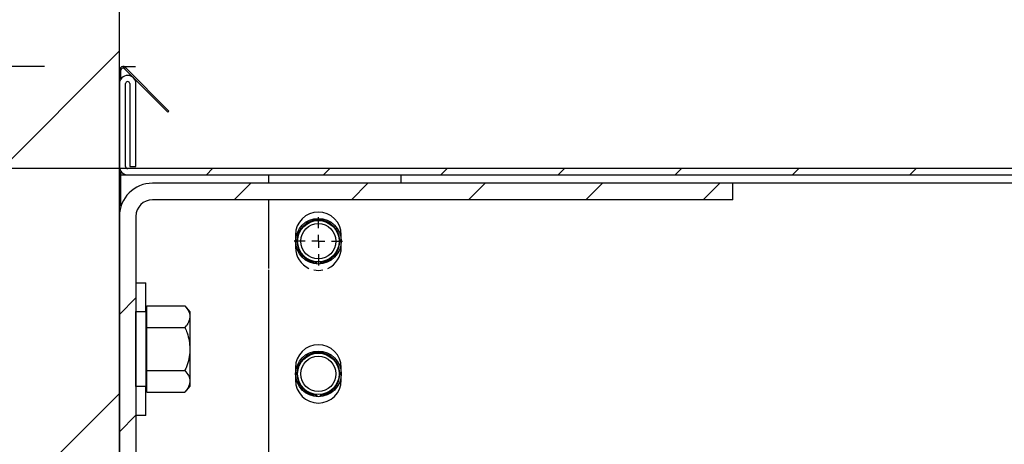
# Model space of a CAD drawing. Header units: inches. Extents: x 170 to 284, y 215 to 248.
# Tile 340 of 656: x 185.913 to 186.421, y 244.606 to 244.825. Entities that reach past the tile are written whole.
import ezdxf

# ---------------------------------------------------------------- set-up
doc = ezdxf.new("R2010")
doc.units = ezdxf.units.IN
doc.header["$LTSCALE"] = 0.25
doc.header["$MEASUREMENT"] = 0
for name, color, linetype in [('ANNOTATIONS', 1, 'Continuous'), ('FORMAT', 7, 'Continuous'), ('LH BENCH MOUNT', 7, 'Continuous')]:
    doc.layers.add(name, color=color, linetype=linetype)
doc.styles.add('ARIAL', font='arial.ttf', dxfattribs={"height": 0.09375})
doc.dimstyles.new('STANDARD$0', dxfattribs={"dimtxt": 0.09375, "dimasz": 0.09375, "dimexe": 0.03125, "dimexo": 0.046875, "dimgap": 0.09, "dimtad": 0, "dimtih": 1, "dimtoh": 1, "dimdec": 4, "dimzin": 0, "dimdsep": 46, "dimtxsty": 'ARIAL', "dimcen": 0.09, "dimadec": 0, "dimazin": 0, "dimtfac": 1, "dimtdec": 4, "dimtofl": 0, "dimtmove": 0, "dimatfit": 1, "dimfxl": 1, "dimtolj": 1, "dimtzin": 0, "dimarcsym": 0})

# ---------------------------------------------------------------- blocks, each defined once
blk = doc.blocks.new('*D16')
at = {"layer": 'ANNOTATIONS', "color": 0, "lineweight": -2, "transparency": 16777216}
for p, q in [((185.2961756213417, 244.8942434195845), (185.2961756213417, 244.9879934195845)), ((185.9259028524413, 244.8004934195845), (185.2649256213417, 244.8004934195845)), ((186.4571933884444, 244.747824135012), (185.2649256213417, 244.747824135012)), ((185.2961756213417, 244.654074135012), (185.2961756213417, 244.560324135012)), ((185.2961756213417, 244.560324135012), (185.2024256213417, 244.560324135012))]:
    blk.add_line(p, q, dxfattribs=at)
at = {"layer": 'ANNOTATIONS', "color": 0, "transparency": 16777216}
for points in [[(185.2805506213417, 244.8942434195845), (185.3118006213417, 244.8942434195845), (185.2961756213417, 244.8004934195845)], [(185.2805506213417, 244.654074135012), (185.3118006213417, 244.654074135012), (185.2961756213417, 244.747824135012)]]:
    blk.add_solid(points, dxfattribs=at)
at = {"layer": 'defpoints', "color": 0, "transparency": 16777216}
for p in [(185.9727778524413, 244.8004934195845), (185.2961756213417, 244.747824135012), (186.5040683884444, 244.747824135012)]:
    blk.add_point(p, dxfattribs=at)
at = {"layer": 'ANNOTATIONS', "color": 0, "transparency": 16777216, "insert": (184.948522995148, 244.5603241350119), "char_height": 0.09375, "attachment_point": 5, "style": 'ARIAL'}
blk.add_mtext('\\A1;2 5/8"', dxfattribs=at)
blk = doc.blocks.new('SW_CENTERMARKSYMBOL_0')
at = {"layer": 'FORMAT', "color": 0}
for p, q in [((0, 0.01968503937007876), (0, 0.03640251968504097)), ((-0.01968503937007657, 0), (-0.0364025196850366, 0)), ((0, 0), (-0.009842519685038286, 0)), ((0, 0), (0, 0.009842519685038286)), ((0, 0), (0, -0.009842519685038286)), ((0, 0), (0.009842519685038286, 0)), ((0.01968503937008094, 0), (0.03640251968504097, 0)), ((0, -0.01968503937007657), (0, -0.03640251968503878))]:
    blk.add_line(p, q, dxfattribs=at)
blk = doc.blocks.new('*D18')
at = {"layer": 'ANNOTATIONS', "color": 0, "lineweight": -2, "transparency": 16777216}
for p, q in [((185.9644948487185, 245.1675370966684), (185.9644948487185, 245.9014140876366)), ((187.3643717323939, 244.0675010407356), (187.3643717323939, 245.9014140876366)), ((186.0582448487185, 245.8701640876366), (186.3541591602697, 245.8701640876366)), ((187.2706217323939, 245.8701640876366), (186.9747074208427, 245.8701640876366))]:
    blk.add_line(p, q, dxfattribs=at)
at = {"layer": 'ANNOTATIONS', "color": 0, "transparency": 16777216}
for points in [[(186.0582448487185, 245.8857890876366), (186.0582448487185, 245.8545390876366), (185.9644948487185, 245.8701640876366)], [(187.2706217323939, 245.8857890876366), (187.2706217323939, 245.8545390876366), (187.3643717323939, 245.8701640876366)]]:
    blk.add_solid(points, dxfattribs=at)
at = {"layer": 'defpoints', "color": 0, "transparency": 16777216}
for p in [(187.3643717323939, 245.8701640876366), (185.9644948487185, 245.1206620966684), (187.3643717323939, 244.0206260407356)]:
    blk.add_point(p, dxfattribs=at)
at = {"layer": 'ANNOTATIONS', "color": 0, "transparency": 16777216, "insert": (186.6644332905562, 245.8701640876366), "char_height": 0.09375, "attachment_point": 5, "style": 'ARIAL'}
blk.add_mtext('\\A1;DIM "A"', dxfattribs=at)
blk = doc.blocks.new('*D19')
at = {"layer": 'ANNOTATIONS', "color": 0, "lineweight": -2, "transparency": 16777216}
for p, q in [((185.9644948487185, 245.1675370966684), (185.9644948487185, 245.6009616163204)), ((186.8633224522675, 244.7914667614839), (186.8633224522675, 245.6009616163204)), ((185.8707448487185, 245.5697116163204), (185.7769948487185, 245.5697116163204)), ((186.9570724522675, 245.5697116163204), (187.0508224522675, 245.5697116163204))]:
    blk.add_line(p, q, dxfattribs=at)
at = {"layer": 'ANNOTATIONS', "color": 0, "transparency": 16777216}
for points in [[(185.8707448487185, 245.5853366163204), (185.8707448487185, 245.5540866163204), (185.9644948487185, 245.5697116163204)], [(186.9570724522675, 245.5853366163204), (186.9570724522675, 245.5540866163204), (186.8633224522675, 245.5697116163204)]]:
    blk.add_solid(points, dxfattribs=at)
at = {"layer": 'defpoints', "color": 0, "transparency": 16777216}
for p in [(186.8633224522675, 245.5697116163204), (185.9644948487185, 245.1206620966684), (186.8633224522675, 244.7445917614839)]:
    blk.add_point(p, dxfattribs=at)
at = {"layer": 'ANNOTATIONS', "color": 0, "transparency": 16777216, "insert": (185.2753837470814, 245.5697116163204), "char_height": 0.09375, "attachment_point": 5, "style": 'ARIAL'}
blk.add_mtext('\\A1;PROJECTION', dxfattribs=at)

msp = doc.modelspace()

# ---------------------------------------------------------------- hatches: boundary and pattern name
at = {"layer": 'LH BENCH MOUNT'}
h = msp.add_hatch(dxfattribs=at)
h.set_pattern_fill('ANSI31', color=256, style=0)
h.set_pattern_definition([(45, (0, -0.5529264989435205), (-0.08838834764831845, 0.08838834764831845), [])])
h.paths.add_polyline_path([(185.4488698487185, 243.6231789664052), (185.9644948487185, 243.6231789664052), (185.9644948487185, 245.0999116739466), (185.7280007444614, 245.0999116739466), (185.7280007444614, 245.1645705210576), (185.6895855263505, 245.0312116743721), (185.6895855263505, 245.0999116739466), (185.4488698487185, 245.0999116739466)])
h = msp.add_hatch(dxfattribs=at)
h.set_pattern_fill('ANSI31', color=256, scale=0.34241245, angle=2.8e-322, style=0)
h.set_pattern_definition([(45, (176.1263761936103, 238.0091787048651), (-0.03026527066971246, 0.03026527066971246), [])])
edge = h.paths.add_edge_path(flags=0)
edge.add_arc((186.41301658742, 243.9014011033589), 0.021400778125, 89.9999999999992, 390.52248781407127, ccw=False)
edge.add_line((186.41301658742, 243.9228018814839), (186.485779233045, 243.9228018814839))
edge.add_arc((186.485779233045, 244.3336968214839), 0.4108949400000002, 270, 450.0000000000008)
edge.add_line((186.485779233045, 244.7445917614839), (186.00212164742, 244.7445917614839))
edge.add_arc((186.00212164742, 244.7488719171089), 0.004280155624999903, 180.0000000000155, 269.9999999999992, ccw=False)
edge.add_line((185.997841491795, 244.7488719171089), (185.997841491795, 244.7916734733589))
edge.add_arc((186.00212164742, 244.7916734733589), 0.004280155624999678, 360, 540, ccw=False)
edge.add_line((186.006401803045, 244.7916734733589), (186.006401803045, 244.7488719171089))
edge.add_line((186.006401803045, 244.7488719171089), (186.003169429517, 244.7488719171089))
edge.add_line((186.003169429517, 244.7488719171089), (186.003169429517, 244.7916734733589))
edge.add_arc((186.00212164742, 244.7916734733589), 0.001047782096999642, 360, 540.0000000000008)
edge.add_line((186.001073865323, 244.7916734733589), (186.001073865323, 244.7488719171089))
edge.add_arc((186.00212164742, 244.7488719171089), 0.001047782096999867, 180, 270)
edge.add_line((186.00212164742, 244.7478241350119), (186.485779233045, 244.7478241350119))
edge.add_arc((186.485779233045, 244.3336968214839), 0.4141273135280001, 269.9999999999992, 450, ccw=False)
edge.add_line((186.485779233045, 243.9195695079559), (186.41301658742, 243.9195695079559))
edge.add_arc((186.41301658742, 243.9014011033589), 0.018168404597, 450.0000000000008, 750.5224878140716)
edge.add_arc((186.4277648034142, 243.9100962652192), 0.001047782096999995, 390.5224878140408, 495.0000000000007)
edge.add_line((186.4270239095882, 243.9108371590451), (186.4183287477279, 243.9021419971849))
edge.add_line((186.4183287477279, 243.9021419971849), (186.4160431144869, 243.9044276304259))
edge.add_line((186.4160431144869, 243.9044276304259), (186.4247382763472, 243.9131227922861))
edge.add_arc((186.4277648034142, 243.9100962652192), 0.004280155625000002, 390.522487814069, 495.0000000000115, ccw=False)
h = msp.add_hatch(dxfattribs=at)
h.set_pattern_fill('ANSI31', color=256, scale=0.34241245, angle=2.8e-322, style=0)
h.set_pattern_definition([(45, (176.0930244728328, 238.0091787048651), (-0.03026527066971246, 0.03026527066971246), [])])
edge = h.paths.add_edge_path(flags=0)
edge.add_line((185.9816103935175, 244.7403116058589), (186.2812538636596, 244.7403116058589))
edge.add_line((186.2812538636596, 244.7403116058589), (186.2812538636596, 244.7317512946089))
edge.add_line((186.2812538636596, 244.7317512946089), (185.9816103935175, 244.7317512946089))
edge.add_arc((185.9816103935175, 244.7231909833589), 0.00856031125, 450.0000000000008, 540.0000000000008)
edge.add_line((185.9730500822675, 244.7231909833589), (185.9730500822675, 244.5691053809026))
edge.add_line((185.9730500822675, 244.5691053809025), (185.9644897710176, 244.5691053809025))
edge.add_line((185.9644897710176, 244.5691053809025), (185.9644897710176, 244.7231909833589))
edge.add_arc((185.9816103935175, 244.7231909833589), 0.0171206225, 450, 540, ccw=False)

# ---------------------------------------------------------------- linework, layer by layer
for p, q in [((185.9644897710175, 239.6015567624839), (185.9644897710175, 245.0845667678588)), ((185.9644897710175, 244.7986152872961), (185.9652978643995, 244.7986152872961)), ((185.9644897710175, 244.7916734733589), (185.9644897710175, 244.7986152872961)), ((185.9652978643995, 244.7941763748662), (185.9652978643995, 244.7986152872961)), ((185.9663679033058, 244.8004934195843), (185.9727778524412, 244.8004934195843)), ((185.9671245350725, 244.7993719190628), (185.9676959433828, 244.7999433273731)), ((185.9671245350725, 244.7993719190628), (185.9895100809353, 244.7769863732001)), ((185.9676959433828, 244.7999433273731), (185.9900814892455, 244.7775577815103)), ((185.9644897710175, 244.7916734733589), (185.9644897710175, 244.7488719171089)), ((185.9677221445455, 244.7488719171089), (185.9677221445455, 244.7916734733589)), ((185.9698177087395, 244.7916734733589), (185.9698177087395, 244.7488719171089)), ((185.9730500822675, 244.7488719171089), (185.9730500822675, 244.7916734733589)), ((185.9900814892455, 244.7775577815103), (185.9895100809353, 244.7769863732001)), ((185.9644897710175, 244.7231909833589), (185.9644897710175, 244.7488719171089)), ((186.4524275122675, 244.7478241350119), (185.9687699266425, 244.7478241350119)), ((185.9698177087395, 244.7488719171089), (185.9730500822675, 244.7488719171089)), ((185.9652978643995, 244.728388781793), (185.9652978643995, 244.7463690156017)), ((185.9652978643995, 244.7445917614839), (185.9687699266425, 244.7445917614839)), ((185.9687699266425, 244.7445917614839), (186.4524275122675, 244.7445917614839)), ((186.0415325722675, 244.7445917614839), (186.0415325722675, 244.7403116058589)), ((186.1100150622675, 244.7445917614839), (186.4524275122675, 244.7445917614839)), ((186.1100150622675, 244.7403116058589), (186.1100150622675, 244.7445917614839)), ((186.2812538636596, 244.7403116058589), (185.9816103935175, 244.7403116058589)), ((186.4524275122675, 244.7403116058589), (186.1100150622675, 244.7403116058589)), ((186.2812538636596, 244.7317512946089), (186.2812538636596, 244.7403116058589)), ((186.2812538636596, 244.7317512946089), (185.9816103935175, 244.7317512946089)), ((186.0415325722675, 244.7317512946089), (186.0415325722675, 244.6963347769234)), ((185.9644897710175, 244.7231909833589), (185.9644897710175, 244.5691053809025)), ((185.9730500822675, 244.7231909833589), (185.9730500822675, 244.5691053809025)), ((186.0554002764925, 244.7136034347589), (186.0554002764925, 244.7070975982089)), ((186.0790267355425, 244.7070975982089), (186.0790267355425, 244.7136034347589)), ((186.0663444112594, 244.6993076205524), (186.0662900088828, 244.6986163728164)), ((186.0680826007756, 244.6993076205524), (186.0681370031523, 244.6986163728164)), ((186.0415325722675, 244.6955266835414), (186.0415325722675, 244.0199490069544)), ((185.9730500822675, 244.6889497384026), (185.9781177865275, 244.6889497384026)), ((185.9781177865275, 244.673969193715), (185.9781177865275, 244.6889497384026)), ((185.9786656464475, 244.6713887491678), (185.9786656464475, 244.6769488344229)), ((185.9786656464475, 244.6769488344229), (185.9983201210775, 244.6769488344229)), ((185.9983201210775, 244.6769488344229), (186.0008882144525, 244.673969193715)), ((185.9730500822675, 244.6740543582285), (185.9781177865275, 244.6740543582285)), ((185.9730500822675, 244.6353626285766), (185.9730500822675, 244.6740543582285)), ((185.9781177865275, 244.6740543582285), (185.9781177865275, 244.6353626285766)), ((185.9781177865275, 244.673969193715), (185.9786656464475, 244.673969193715)), ((185.9786656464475, 244.6658286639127), (185.9786656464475, 244.6713887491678)), ((186.0008882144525, 244.673969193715), (186.0008882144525, 244.6713887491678)), ((186.0008882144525, 244.6713887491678), (186.0008882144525, 244.6547084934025)), ((185.9786656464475, 244.6547084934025), (185.9786656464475, 244.6658286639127)), ((185.9786656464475, 244.6658286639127), (185.9983201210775, 244.6658286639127)), ((185.9786656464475, 244.6435883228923), (185.9786656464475, 244.6547084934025)), ((186.0008882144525, 244.6547084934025), (186.0008882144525, 244.6380282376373)), ((185.9786656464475, 244.6435883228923), (185.9983201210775, 244.6435883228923)), ((185.9786656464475, 244.6380282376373), (185.9786656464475, 244.6435883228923)), ((186.0554002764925, 244.6451209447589), (186.0554002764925, 244.6386151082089)), ((186.0790267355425, 244.6386151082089), (186.0790267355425, 244.6451209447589)), ((185.9786656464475, 244.6324681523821), (185.9786656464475, 244.6380282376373)), ((186.0008882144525, 244.6380282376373), (186.0008882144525, 244.63544779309)), ((185.9781177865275, 244.6353626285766), (185.9730500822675, 244.6353626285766)), ((185.9786656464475, 244.63544779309), (185.9781177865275, 244.63544779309)), ((185.9781177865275, 244.6204672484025), (185.9781177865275, 244.63544779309)), ((185.9786656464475, 244.6324681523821), (185.9983201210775, 244.6324681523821)), ((186.0008882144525, 244.63544779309), (185.9983201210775, 244.6324681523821)), ((186.0663444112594, 244.6308251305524), (186.0662900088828, 244.6301338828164)), ((186.0680826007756, 244.6308251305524), (186.0681370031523, 244.6301338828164)), ((185.9781177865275, 244.6204672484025), (185.9730500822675, 244.6204672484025))]:
    msp.add_line(p, q, dxfattribs=at)
for centre, radius in [((186.0672135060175, 244.7103505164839), 0.01177042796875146), ((186.0672135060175, 244.7103505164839), 0.01070038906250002), ((186.0672135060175, 244.7103505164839), 0.009094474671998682), ((186.0672135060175, 244.6418680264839), 0.01177042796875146), ((186.0672135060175, 244.6418680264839), 0.0107003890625), ((186.0672135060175, 244.6418680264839), 0.009094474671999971)]:
    msp.add_circle(centre, radius, dxfattribs=at)
for centre, radius, start, end in [((185.9663679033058, 244.7986152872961), 0.001878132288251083, 45.00000000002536, 180), ((185.9663679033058, 244.7986152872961), 0.001070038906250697, 45.00000000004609, 180), ((185.9687699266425, 244.7916734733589), 0.004280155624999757, 0, 180), ((185.9687699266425, 244.7916734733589), 0.001047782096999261, 0, 180), ((185.9687699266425, 244.7488719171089), 0.004280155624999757, 180, 270), ((185.9687699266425, 244.7488719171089), 0.001047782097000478, 180, 270), ((185.9816103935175, 244.7231909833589), 0.01712062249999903, 90, 179.9999999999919), ((185.9816103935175, 244.7231909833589), 0.008560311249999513, 90, 179.9999999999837), ((186.0672135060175, 244.7136034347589), 0.01181322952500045, 0, 180), ((186.0672135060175, 244.7103505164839), 0.01107704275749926, 274.5000000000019, 265.5000000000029), ((186.0672135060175, 244.7070975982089), 0.01181322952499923, 180, 245.6553126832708), ((186.0672135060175, 244.7070975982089), 0.01181322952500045, 294.3446873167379, 0), ((186.0672135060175, 244.7070975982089), 0.01181322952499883, 258.3751194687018, 281.6248805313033), ((186.0672135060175, 244.6451209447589), 0.01181322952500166, 0, 180), ((186.0672135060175, 244.6418680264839), 0.01107704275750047, 274.5000000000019, 265.5000000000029), ((186.0672135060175, 244.6386151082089), 0.01181322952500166, 180, 0)]:
    msp.add_arc(centre, radius, start, end, dxfattribs=at)
for points, knots in [([(185.9983201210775, 244.6769488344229), (185.9989946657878, 244.6760842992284), (186.000368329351, 244.6743237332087), (186.0008834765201, 244.6724009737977), (186.0008880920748, 244.6714148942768), (186.0008882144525, 244.6713887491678)], [0, 0, 0, 0, 0.4843414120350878, 0.9863277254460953, 1, 1, 1, 1]), ([(186.0008882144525, 244.6713887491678), (186.0007904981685, 244.6706104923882), (186.0005915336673, 244.6690258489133), (185.9994397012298, 244.6671833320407), (185.9985724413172, 244.6661339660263), (185.9983201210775, 244.6658286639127)], [0, 0, 0, 0, 0.4062905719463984, 0.8272664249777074, 1, 1, 1, 1]), ([(185.9983201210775, 244.6658286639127), (185.9987016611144, 244.6648871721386), (185.9996043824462, 244.662659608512), (186.0006451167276, 244.6589475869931), (186.000806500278, 244.6561334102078), (186.0008882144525, 244.6547084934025)], [0, 0, 0, 0, 0.2654599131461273, 0.6280764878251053, 1, 1, 1, 1]), ([(186.0008882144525, 244.6547084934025), (186.0008854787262, 244.6544537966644), (186.0008675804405, 244.6527874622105), (186.0004458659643, 244.6496777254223), (185.9994186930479, 244.6462421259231), (185.9985916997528, 244.6442443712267), (185.9983201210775, 244.6435883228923)], [0, 0, 0, 0, 0.06653229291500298, 0.4352825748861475, 0.8145508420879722, 1, 1, 1, 1]), ([(185.9983201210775, 244.6435883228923), (185.9989946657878, 244.6427237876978), (186.000368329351, 244.640963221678), (186.0008834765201, 244.6390404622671), (186.0008880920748, 244.6380543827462), (186.0008882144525, 244.6380282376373)], [0, 0, 0, 0, 0.4843414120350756, 0.986327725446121, 1, 1, 1, 1]), ([(186.0008882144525, 244.6380282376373), (186.0007904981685, 244.6372499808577), (186.0005915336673, 244.6356653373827), (185.9994397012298, 244.6338228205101), (185.9985724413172, 244.6327734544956), (185.9983201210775, 244.6324681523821)], [0, 0, 0, 0, 0.4062905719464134, 0.8272664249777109, 1, 1, 1, 1])]:
    msp.add_open_spline(points, degree=3, knots=knots, dxfattribs=at)

# ---------------------------------------------------------------- block references
at = {"layer": 'LH BENCH MOUNT', "xscale": -0.34241245, "yscale": 0.34241245, "zscale": 0.34241245}
msp.add_blockref('SW_CENTERMARKSYMBOL_0', (186.0672135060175, 244.7103505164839), dxfattribs=at)

# ---------------------------------------------------------------- dimensions: what is measured, and where the dimension line sits
at = {"layer": 'ANNOTATIONS'}
dim = msp.add_linear_dim(base=(187.3643717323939, 245.8701640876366), p1=(185.9644948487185, 245.1206620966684), p2=(187.3643717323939, 244.0206260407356), text='DIM "A"', dimstyle='STANDARD$0', dxfattribs=at)
dim.commit()
dim.dimension.update_dxf_attribs({"geometry": '*D18', "text_midpoint": (186.6644332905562, 245.8701640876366)})
dim = msp.add_linear_dim(base=(186.8633224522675, 245.5697116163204), p1=(185.9644948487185, 245.1206620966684), p2=(186.8633224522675, 244.7445917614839), text='PROJECTION', dimstyle='STANDARD$0', dxfattribs=at)
dim.commit()
dim.dimension.update_dxf_attribs({"geometry": '*D19', "text_midpoint": (185.2753837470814, 245.5697116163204), "dimtype": 160})
dim = msp.add_linear_dim(base=(185.2961756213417, 244.747824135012), p1=(185.9727778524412, 244.8004934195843), p2=(186.5040683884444, 244.7478241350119), angle=90, text='2 5/8"', dimstyle='STANDARD$0', dxfattribs=at)
dim.commit()
dim.dimension.update_dxf_attribs({"geometry": '*D16', "text_midpoint": (184.948522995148, 244.5603241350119)})

doc.saveas('drawing.dxf')
